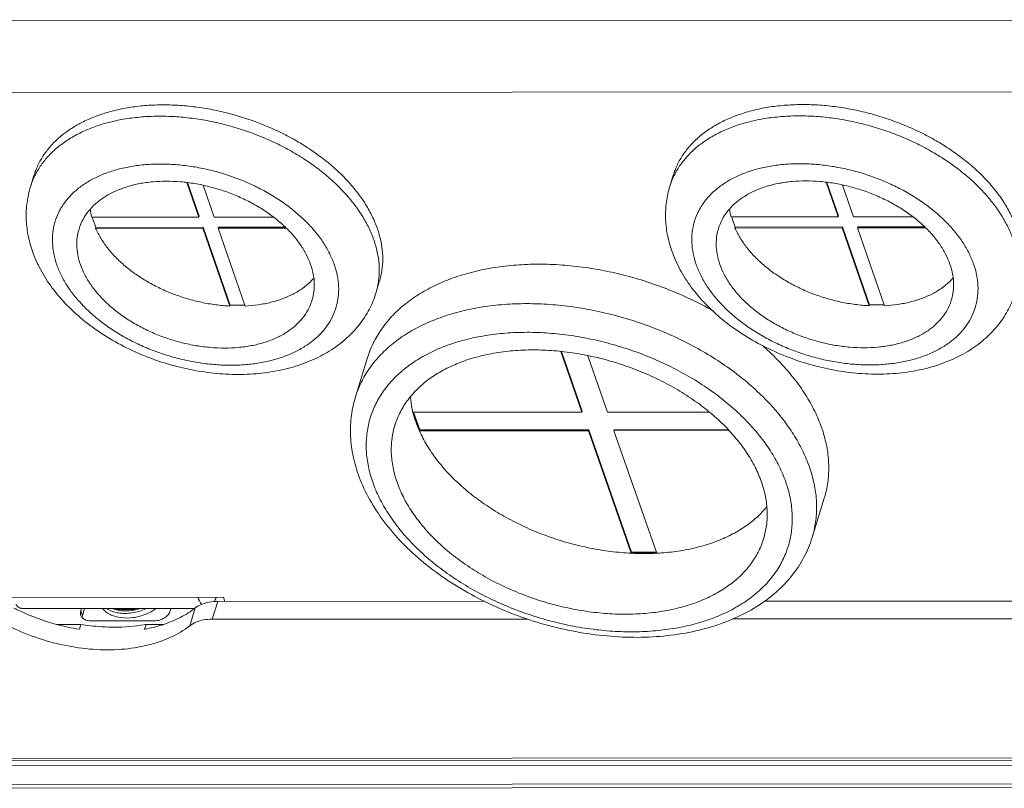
# Model space of a CAD drawing. Header units: millimetres. Extents: x -473 to 23648, y -382 to 1866.
# Tile 327 of 607: x 8212 to 8284, y 444 to 500. Entities that reach past the tile are written whole.
import ezdxf

# ---------------------------------------------------------------- set-up
doc = ezdxf.new("R2010")
doc.units = ezdxf.units.MM
doc.header["$LTSCALE"] = 80
doc.layers.get('0').update_dxf_attribs({"linetype": 'CONTINUOUS'})
for name, color, linetype in [('02___PRT_ALL_AXES', 7, 'CONTINUOUS'), ('09_ALL_ROUNDS', 7, 'CONTINUOUS'), ('20_ALL_FEATURES', 7, 'CONTINUOUS'), ('_BLACK_HOLE', 7, 'CONTINUOUS')]:
    doc.layers.add(name, color=color, linetype=linetype)

msp = doc.modelspace()

# ---------------------------------------------------------------- linework, layer by layer
at = {"color": 0, "linetype": 'Continuous', "lineweight": 0}
for p, q in [((8212.614, 488.888), (8212.356, 488.05)), ((8259.589, 488.074), (8259.847, 488.912)), ((8223.904, 488.361), (8224.797, 485.805)), ((8223.954, 488.355), (8224.819, 485.877)), ((8225.93, 485.805), (8225.108, 488.158)), ((8271.136, 488.385), (8272.029, 485.828)), ((8271.186, 488.379), (8272.051, 485.901)), ((8273.163, 485.829), (8272.341, 488.182)), ((8272.029, 485.828), (8272.051, 485.901)), ((8224.797, 485.805), (8216.88, 485.801)), ((8224.797, 485.805), (8224.819, 485.877)), ((8230.322, 485.807), (8225.93, 485.805)), ((8272.029, 485.828), (8264.113, 485.824)), ((8277.555, 485.831), (8273.163, 485.829)), ((8217.168, 484.978), (8217.19, 485.051)), ((8217.168, 484.978), (8225.084, 484.982)), ((8217.19, 485.051), (8225.106, 485.055)), ((8225.084, 484.982), (8225.106, 485.055)), ((8225.084, 484.982), (8227.089, 479.241)), ((8225.106, 485.055), (8227.111, 479.314)), ((8226.217, 484.983), (8226.24, 485.056)), ((8226.217, 484.983), (8231.257, 484.986)), ((8228.222, 479.241), (8226.217, 484.983)), ((8226.24, 485.056), (8231.186, 485.058)), ((8264.4, 485.002), (8264.422, 485.075)), ((8264.4, 485.002), (8272.316, 485.006)), ((8264.422, 485.075), (8272.339, 485.079)), ((8272.316, 485.006), (8272.339, 485.079)), ((8272.316, 485.006), (8274.321, 479.265)), ((8272.339, 485.079), (8274.344, 479.337)), ((8273.45, 485.007), (8273.472, 485.08)), ((8273.45, 485.007), (8278.489, 485.009)), ((8275.455, 479.265), (8273.45, 485.007)), ((8273.472, 485.08), (8278.419, 485.082)), ((8238.13, 481.025), (8237.872, 480.188)), ((8227.089, 479.241), (8227.111, 479.314)), ((8274.321, 479.265), (8274.344, 479.337)), ((8251.531, 475.874), (8253.095, 471.396)), ((8251.581, 475.868), (8253.118, 471.469)), ((8237.266, 475.436), (8236.368, 472.522)), ((8254.984, 471.397), (8253.529, 475.566)), ((8253.095, 471.396), (8240.612, 471.39)), ((8240.612, 471.39), (8241.09, 470.019)), ((8240.66, 471.39), (8241.113, 470.092)), ((8253.095, 471.396), (8253.118, 471.469)), ((8262.517, 471.401), (8254.984, 471.397)), ((8241.09, 470.019), (8241.113, 470.092)), ((8241.09, 470.019), (8253.574, 470.026)), ((8241.113, 470.092), (8253.596, 470.099)), ((8253.574, 470.026), (8253.596, 470.099)), ((8253.574, 470.026), (8256.736, 460.972)), ((8253.596, 470.099), (8256.758, 461.044)), ((8255.463, 470.027), (8255.485, 470.1)), ((8255.463, 470.027), (8263.955, 470.031)), ((8258.625, 460.973), (8255.463, 470.027)), ((8255.485, 470.1), (8263.888, 470.104)), ((8271, 465.04), (8270.103, 462.127)), ((8256.736, 460.972), (8256.758, 461.044)), ((8256.736, 460.972), (8258.625, 460.973)), ((8256.758, 461.044), (8258.6, 461.045)), ((8209.142, 457.709), (8226.618, 457.718)), ((8224.49, 456.902), (8211.706, 456.895)), ((8356.591, 443.97), (8167.661, 443.875)), ((8356.816, 443.699), (8167.886, 443.604))]:
    msp.add_line(p, q, dxfattribs=at)
for centre, radius, start, end in [((8217.726, 486.395), 5.619, 153.99585, 162.86899), ((8264.959, 486.419), 5.619, 153.99611, 162.86899), ((8221.363, 486.958), 4.63, 186.95688, 194.48224), ((8268.596, 486.982), 4.63, 186.95688, 194.48224), ((8232.499, 481.843), 5.622, 342.87964, 351.73988), ((8245.617, 467.601), 8.973, 129.58244, 130.254), ((8247.938, 473.239), 7.556, 191.67804, 194.16365), ((8248.415, 473.363), 8.049, 194.1938, 199.28861), ((8255.684, 461.425), 15.476, 34.95296, 40.25772), ((8249.132, 473.614), 8.808, 199.28844, 204.08593), ((8259.39, 463.176), 9.285, 16.26308, 19.26368), ((8257.671, 479.492), 18.544, 267.1089, 272.94878)]:
    msp.add_arc(centre, radius, start, end, dxfattribs=at)
for points, knots in [([(8212.614, 488.888), (8212.653, 489.014), (8212.79, 489.408), (8213.096, 490.048), (8213.586, 490.774), (8214.19, 491.442), (8214.902, 492.047), (8215.713, 492.582), (8216.617, 493.043), (8217.604, 493.426), (8218.665, 493.727), (8219.79, 493.944), (8220.968, 494.075), (8222.188, 494.118), (8223.439, 494.074), (8224.707, 493.942), (8225.983, 493.724), (8227.252, 493.423), (8228.503, 493.04), (8229.725, 492.58), (8230.904, 492.047), (8232.031, 491.445), (8233.094, 490.782), (8234.083, 490.063), (8234.989, 489.295), (8235.803, 488.484), (8236.517, 487.64), (8237.125, 486.769), (8237.62, 485.881), (8237.877, 485.269), (8237.983, 484.963)], [0, 0, 0, 0, 0.396708, 1.250063, 2.119538, 3.014809, 3.943803, 4.912401, 5.92437, 6.981455, 8.083557, 9.228963, 10.414568, 11.636104, 12.88834, 14.165281, 15.46035, 16.766554, 18.076657, 19.383336, 20.679345, 21.95767, 23.211703, 24.435403, 25.623487, 26.771616, 27.876603, 28.936637, 29.951509, 30.922836, 30.922836, 30.922836, 30.922836]), ([(8285.216, 484.987), (8285.109, 485.293), (8284.852, 485.905), (8284.357, 486.793), (8283.75, 487.664), (8283.035, 488.508), (8282.222, 489.318), (8281.316, 490.087), (8280.326, 490.806), (8279.263, 491.469), (8278.137, 492.07), (8276.957, 492.603), (8275.736, 493.064), (8274.484, 493.446), (8273.215, 493.748), (8271.94, 493.966), (8270.671, 494.098), (8269.421, 494.142), (8268.2, 494.098), (8267.022, 493.968), (8265.897, 493.751), (8264.836, 493.449), (8263.849, 493.066), (8262.946, 492.605), (8262.134, 492.07), (8261.423, 491.466), (8260.819, 490.798), (8260.328, 490.072), (8260.022, 489.432), (8259.886, 489.038), (8259.847, 488.912)], [0, 0, 0, 0, 0.971327, 1.986199, 3.046233, 4.15122, 5.299349, 6.487433, 7.711134, 8.965166, 10.243492, 11.5395, 12.84618, 14.156283, 15.462487, 16.757555, 18.034496, 19.286732, 20.508268, 21.693874, 22.839279, 23.941382, 24.998466, 26.010435, 26.979034, 27.908027, 28.803298, 29.672774, 30.526129, 30.922836, 30.922836, 30.922836, 30.922836]), ([(8212.676, 488.859), (8212.731, 488.973), (8212.926, 489.342), (8213.328, 489.936), (8213.932, 490.605), (8214.644, 491.209), (8215.455, 491.744), (8216.359, 492.205), (8217.346, 492.588), (8218.407, 492.889), (8219.532, 493.106), (8220.71, 493.237), (8221.93, 493.28), (8223.18, 493.236), (8224.449, 493.104), (8225.724, 492.887), (8226.994, 492.585), (8228.245, 492.202), (8229.466, 491.742), (8230.646, 491.209), (8231.773, 490.608), (8232.836, 489.944), (8233.825, 489.225), (8234.731, 488.457), (8235.545, 487.647), (8236.259, 486.802), (8236.867, 485.932), (8237.361, 485.043), (8237.618, 484.431), (8237.725, 484.125)], [0, 0, 0, 0, 0.380635, 1.250111, 2.145382, 3.074375, 4.042974, 5.054943, 6.112027, 7.21413, 8.359535, 9.545141, 10.766677, 12.018913, 13.295854, 14.590922, 15.897126, 17.207229, 18.513909, 19.809917, 21.088243, 22.342276, 23.565976, 24.75406, 25.902189, 27.007176, 28.06721, 29.082082, 30.053409, 30.053409, 30.053409, 30.053409]), ([(8284.958, 484.149), (8284.851, 484.455), (8284.594, 485.067), (8284.099, 485.956), (8283.491, 486.826), (8282.777, 487.671), (8281.963, 488.481), (8281.058, 489.249), (8280.068, 489.968), (8279.005, 490.631), (8277.879, 491.233), (8276.699, 491.766), (8275.478, 492.226), (8274.226, 492.609), (8272.957, 492.91), (8271.682, 493.128), (8270.413, 493.26), (8269.162, 493.304), (8267.942, 493.261), (8266.764, 493.13), (8265.639, 492.913), (8264.578, 492.612), (8263.591, 492.229), (8262.688, 491.768), (8261.876, 491.233), (8261.165, 490.628), (8260.561, 489.96), (8260.159, 489.365), (8259.964, 488.997), (8259.908, 488.883)], [0, 0, 0, 0, 0.971327, 1.986199, 3.046233, 4.15122, 5.299349, 6.487433, 7.711134, 8.965166, 10.243492, 11.5395, 12.84618, 14.156283, 15.462487, 16.757555, 18.034496, 19.286732, 20.508268, 21.693874, 22.839279, 23.941382, 24.998466, 26.010435, 26.979034, 27.908027, 28.803298, 29.672774, 30.053435, 30.053435, 30.053435, 30.053435]), ([(8214.677, 486.573), (8214.724, 486.647), (8214.918, 486.942), (8215.319, 487.428), (8215.937, 487.984), (8216.655, 488.471), (8217.465, 488.885), (8218.357, 489.222), (8219.32, 489.478), (8220.344, 489.65), (8221.416, 489.736), (8222.525, 489.735), (8223.657, 489.648), (8224.8, 489.475), (8225.94, 489.219), (8227.064, 488.882), (8228.158, 488.468), (8229.21, 487.982), (8230.209, 487.431), (8231.141, 486.819), (8231.997, 486.155), (8232.766, 485.445), (8233.44, 484.698), (8234.011, 483.923), (8234.471, 483.128), (8234.707, 482.578), (8234.802, 482.303)], [0, 0, 0, 0, 0.263599, 1.057972, 1.883726, 2.747796, 3.654572, 4.605999, 5.601812, 6.639838, 7.716295, 8.826083, 9.963052, 11.120252, 12.290166, 13.464934, 14.636565, 15.797151, 16.939083, 18.05527, 19.13937, 20.186035, 21.191176, 22.152247, 23.068547, 23.941523, 23.941523, 23.941523, 23.941523]), ([(8282.035, 482.327), (8281.939, 482.602), (8281.704, 483.152), (8281.243, 483.947), (8280.673, 484.722), (8279.999, 485.469), (8279.229, 486.178), (8278.374, 486.843), (8277.441, 487.454), (8276.443, 488.006), (8275.39, 488.492), (8274.296, 488.905), (8273.172, 489.242), (8272.033, 489.499), (8270.89, 489.672), (8269.758, 489.759), (8268.649, 489.76), (8267.576, 489.674), (8266.552, 489.502), (8265.589, 489.246), (8264.697, 488.909), (8263.888, 488.495), (8263.17, 488.007), (8262.552, 487.452), (8262.15, 486.966), (8261.956, 486.671), (8261.91, 486.596)], [0, 0, 0, 0, 0.872976, 1.789276, 2.750347, 3.755487, 4.802153, 5.886253, 7.00244, 8.144372, 9.304958, 10.476588, 11.651356, 12.821271, 13.978471, 15.11544, 16.225227, 17.301684, 18.339711, 19.335524, 20.286951, 21.193727, 22.057797, 22.883551, 23.677924, 23.941523, 23.941523, 23.941523, 23.941523]), ([(8215.952, 484.949), (8215.974, 485.02), (8216.074, 485.314), (8216.317, 485.814), (8216.752, 486.405), (8217.3, 486.934), (8217.954, 487.394), (8218.702, 487.779), (8219.534, 488.083), (8220.438, 488.303), (8221.402, 488.435), (8222.41, 488.479), (8223.449, 488.434), (8224.504, 488.299), (8225.56, 488.078), (8226.601, 487.774), (8227.612, 487.39), (8228.579, 486.932), (8229.489, 486.408), (8230.326, 485.824), (8231.081, 485.188), (8231.741, 484.511), (8232.298, 483.801), (8232.743, 483.068), (8232.966, 482.557), (8233.055, 482.302)], [0, 0, 0, 0, 0.223294, 0.931555, 1.657864, 2.413813, 3.208098, 4.046168, 4.930315, 5.860018, 6.832362, 7.842468, 8.883903, 9.949046, 11.029437, 12.116096, 13.199836, 14.271565, 15.322596, 16.344964, 17.33176, 18.277493, 19.17848, 20.033275, 20.843097, 20.843097, 20.843097, 20.843097]), ([(8259.737, 483.313), (8259.596, 483.717), (8259.377, 484.527), (8259.244, 485.752), (8259.307, 486.941), (8259.475, 487.706), (8259.589, 488.074)], [0, 0, 0, 0, 1.283014, 2.50433, 3.682914, 4.840098, 4.840098, 4.840098, 4.840098]), ([(8280.287, 482.326), (8280.198, 482.581), (8279.975, 483.091), (8279.531, 483.824), (8278.974, 484.535), (8278.313, 485.212), (8277.559, 485.848), (8276.721, 486.432), (8275.812, 486.956), (8274.845, 487.414), (8273.833, 487.798), (8272.792, 488.102), (8271.737, 488.323), (8270.682, 488.458), (8269.642, 488.503), (8268.634, 488.459), (8267.671, 488.326), (8266.767, 488.107), (8265.935, 487.802), (8265.186, 487.418), (8264.533, 486.958), (8263.984, 486.429), (8263.55, 485.838), (8263.307, 485.338), (8263.207, 485.043), (8263.185, 484.972)], [0, 0, 0, 0, 0.809822, 1.664617, 2.565604, 3.511337, 4.498133, 5.520501, 6.571532, 7.643261, 8.727001, 9.81366, 10.894051, 11.959194, 13.000629, 14.010735, 14.983079, 15.912782, 16.796929, 17.634998, 18.429284, 19.185233, 19.911541, 20.619803, 20.843097, 20.843097, 20.843097, 20.843097]), ([(8212.356, 488.05), (8212.243, 487.683), (8212.075, 486.919), (8212.012, 485.73), (8212.144, 484.504), (8212.363, 483.694), (8212.505, 483.29)], [0, 0, 0, 0, 1.154801, 2.333187, 3.555963, 4.840098, 4.840098, 4.840098, 4.840098]), ([(8214.304, 482.293), (8214.212, 482.555), (8214.066, 483.082), (8213.965, 483.882), (8213.989, 484.665), (8214.14, 485.42), (8214.383, 486.057), (8214.588, 486.428), (8214.677, 486.573)], [0, 0, 0, 0, 0.8335, 1.633916, 2.410085, 3.172866, 3.934321, 4.443603, 4.443603, 4.443603, 4.443603]), ([(8261.91, 486.596), (8261.82, 486.452), (8261.616, 486.08), (8261.372, 485.444), (8261.222, 484.689), (8261.197, 483.906), (8261.298, 483.106), (8261.444, 482.579), (8261.536, 482.317)], [0, 0, 0, 0, 0.509282, 1.270737, 2.033518, 2.809688, 3.610103, 4.443603, 4.443603, 4.443603, 4.443603]), ([(8216.922, 485.8), (8216.941, 485.733), (8216.988, 485.573), (8217.076, 485.323), (8217.15, 485.142), (8217.19, 485.051)], [0, 0, 0, 0, 0.2093553, 0.4998393, 0.7959968, 0.7959968, 0.7959968, 0.7959968]), ([(8264.155, 485.824), (8264.173, 485.757), (8264.221, 485.597), (8264.308, 485.346), (8264.383, 485.165), (8264.422, 485.075)], [0, 0, 0, 0, 0.2093553, 0.4998393, 0.7959968, 0.7959968, 0.7959968, 0.7959968]), ([(8216.051, 482.294), (8215.967, 482.536), (8215.835, 483.022), (8215.761, 483.762), (8215.812, 484.407), (8215.905, 484.795), (8215.952, 484.949)], [0, 0, 0, 0, 0.769117, 1.505049, 2.218409, 2.69955, 2.69955, 2.69955, 2.69955]), ([(8217.168, 484.978), (8217.279, 484.726), (8217.545, 484.224), (8218.046, 483.509), (8218.653, 482.821), (8219.358, 482.169), (8220.15, 481.565), (8221.018, 481.014), (8221.949, 480.526), (8222.931, 480.107), (8223.95, 479.764), (8224.99, 479.5), (8226.039, 479.32), (8226.741, 479.257), (8227.089, 479.241)], [0, 0, 0, 0, 0.826257, 1.698373, 2.61543, 3.574812, 4.57196, 5.600771, 6.653951, 7.723352, 8.800278, 9.875789, 10.940991, 11.987328, 11.987328, 11.987328, 11.987328]), ([(8238.13, 481.025), (8238.175, 481.169), (8238.286, 481.591), (8238.389, 482.312), (8238.384, 483.189), (8238.253, 484.082), (8238.086, 484.67), (8237.983, 484.963)], [0, 0, 0, 0, 0.451987, 1.30607, 2.176946, 3.07419, 4.005603, 4.005603, 4.005603, 4.005603]), ([(8263.185, 484.972), (8263.137, 484.819), (8263.044, 484.431), (8262.994, 483.785), (8263.068, 483.046), (8263.199, 482.56), (8263.284, 482.318)], [0, 0, 0, 0, 0.481141, 1.194501, 1.930433, 2.69955, 2.69955, 2.69955, 2.69955]), ([(8274.321, 479.265), (8273.973, 479.281), (8273.271, 479.344), (8272.223, 479.524), (8271.182, 479.788), (8270.164, 480.131), (8269.182, 480.55), (8268.25, 481.038), (8267.382, 481.588), (8266.59, 482.193), (8265.886, 482.844), (8265.278, 483.533), (8264.777, 484.248), (8264.511, 484.75), (8264.4, 485.002)], [0, 0, 0, 0, 1.046338, 2.111539, 3.187051, 4.263976, 5.333377, 6.386557, 7.415368, 8.412517, 9.371898, 10.288955, 11.161071, 11.987328, 11.987328, 11.987328, 11.987328]), ([(8238.063, 481.035), (8238.084, 481.179), (8238.13, 481.613), (8238.126, 482.351), (8237.995, 483.244), (8237.828, 483.832), (8237.725, 484.125)], [0, 0, 0, 0, 0.437462, 1.308338, 2.205582, 3.136996, 3.136996, 3.136996, 3.136996]), ([(8212.505, 483.29), (8212.67, 482.815), (8213.094, 481.868), (8213.963, 480.52), (8215.065, 479.244), (8216.373, 478.067), (8217.847, 477.022), (8219.452, 476.123), (8221.155, 475.382), (8222.927, 474.808), (8224.739, 474.409), (8226.558, 474.193), (8228.356, 474.165), (8230.094, 474.332), (8231.741, 474.692), (8233.25, 475.239), (8234.593, 475.96), (8235.744, 476.836), (8236.688, 477.847), (8237.412, 478.967), (8237.746, 479.777), (8237.872, 480.188)], [0, 0, 0, 0, 1.507579, 3.097847, 4.794275, 6.551715, 8.363904, 10.201318, 12.061808, 13.927338, 15.782524, 17.619444, 19.413529, 21.166903, 22.845266, 24.457179, 25.965962, 27.402451, 28.775499, 30.09502, 31.384586, 31.384586, 31.384586, 31.384586]), ([(8285.105, 480.211), (8284.978, 479.801), (8284.643, 478.987), (8283.911, 477.856), (8282.946, 476.829), (8281.762, 475.941), (8280.378, 475.215), (8278.827, 474.673), (8277.143, 474.327), (8275.378, 474.182), (8273.564, 474.233), (8271.74, 474.473), (8269.935, 474.894), (8268.179, 475.486), (8266.502, 476.239), (8264.932, 477.142), (8263.499, 478.179), (8262.231, 479.337), (8261.164, 480.589), (8260.317, 481.912), (8259.901, 482.844), (8259.737, 483.313)], [0, 0, 0, 0, 1.288644, 2.622676, 4.022407, 5.492774, 7.042412, 8.692096, 10.406057, 12.183749, 13.99569, 15.839541, 17.693216, 19.548034, 21.388555, 23.199405, 24.973247, 26.686174, 28.33708, 29.893454, 31.3845, 31.3845, 31.3845, 31.3845]), ([(8214.304, 482.293), (8214.4, 482.018), (8214.635, 481.468), (8215.095, 480.673), (8215.666, 479.898), (8216.34, 479.151), (8217.109, 478.441), (8217.965, 477.777), (8218.897, 477.165), (8219.896, 476.614), (8220.948, 476.128), (8222.042, 475.714), (8223.166, 475.377), (8224.306, 475.121), (8225.449, 474.948), (8226.581, 474.861), (8227.69, 474.86), (8228.762, 474.946), (8229.786, 475.118), (8230.749, 475.374), (8231.641, 475.711), (8232.451, 476.125), (8233.169, 476.613), (8233.787, 477.168), (8234.296, 477.785), (8234.691, 478.457), (8234.966, 479.176), (8235.117, 479.931), (8235.141, 480.714), (8235.04, 481.514), (8234.894, 482.041), (8234.802, 482.303)], [0, 0, 0, 0, 0.872976, 1.789276, 2.750347, 3.755487, 4.802153, 5.886253, 7.00244, 8.144372, 9.304958, 10.476588, 11.651356, 12.821271, 13.978471, 15.11544, 16.225227, 17.301684, 18.339711, 19.335524, 20.286951, 21.193727, 22.057797, 22.883551, 23.677924, 24.450239, 25.211694, 25.974475, 26.750645, 27.55106, 28.38456, 28.38456, 28.38456, 28.38456]), ([(8216.051, 482.294), (8216.14, 482.039), (8216.363, 481.528), (8216.808, 480.796), (8217.365, 480.085), (8218.025, 479.408), (8218.78, 478.772), (8219.618, 478.188), (8220.527, 477.664), (8221.494, 477.206), (8222.505, 476.822), (8223.546, 476.518), (8224.602, 476.297), (8225.657, 476.162), (8226.696, 476.117), (8227.704, 476.161), (8228.668, 476.293), (8229.572, 476.513), (8230.404, 476.817), (8231.152, 477.202), (8231.806, 477.662), (8232.354, 478.191), (8232.789, 478.782), (8233.032, 479.282), (8233.132, 479.576), (8233.154, 479.648)], [0, 0, 0, 0, 0.809822, 1.664617, 2.565604, 3.511337, 4.498133, 5.520501, 6.571532, 7.643261, 8.727001, 9.81366, 10.894051, 11.959194, 13.000629, 14.010735, 14.983079, 15.912782, 16.796929, 17.634998, 18.429284, 19.185233, 19.911541, 20.619803, 20.843097, 20.843097, 20.843097, 20.843097]), ([(8233.154, 479.648), (8233.201, 479.801), (8233.294, 480.189), (8233.345, 480.834), (8233.271, 481.574), (8233.139, 482.06), (8233.055, 482.302)], [0, 0, 0, 0, 0.481141, 1.194501, 1.930433, 2.69955, 2.69955, 2.69955, 2.69955]), ([(8237.266, 475.435), (8237.335, 475.66), (8237.547, 476.249), (8238.015, 477.162), (8238.717, 478.137), (8239.578, 479.029), (8240.588, 479.829), (8241.736, 480.528), (8243.009, 481.122), (8244.396, 481.603), (8245.88, 481.968), (8247.449, 482.214), (8249.086, 482.336), (8250.773, 482.336), (8252.495, 482.211), (8254.234, 481.965), (8255.971, 481.599), (8257.69, 481.117), (8259.372, 480.525), (8261.001, 479.827), (8262.133, 479.249), (8262.724, 478.916), (8262.806, 478.87)], [0, 0, 0, 0, 0.705745, 1.873183, 3.066123, 4.298151, 5.580101, 6.919681, 8.321445, 9.786989, 11.315263, 12.902921, 14.544676, 16.23363, 17.961588, 19.719352, 21.496988, 23.284089, 25.070027, 26.844202, 28.596287, 28.879667, 28.879667, 28.879667, 28.879667]), ([(8282.035, 482.327), (8282.127, 482.065), (8282.273, 481.538), (8282.374, 480.738), (8282.349, 479.955), (8282.198, 479.2), (8281.924, 478.481), (8281.529, 477.809), (8281.019, 477.192), (8280.401, 476.636), (8279.683, 476.149), (8278.874, 475.734), (8277.982, 475.398), (8277.019, 475.142), (8275.995, 474.97), (8274.922, 474.884), (8273.813, 474.885), (8272.681, 474.972), (8271.538, 475.145), (8270.399, 475.401), (8269.275, 475.738), (8268.181, 476.152), (8267.128, 476.637), (8266.13, 477.189), (8265.197, 477.801), (8264.341, 478.465), (8263.572, 479.175), (8262.898, 479.922), (8262.328, 480.697), (8261.867, 481.492), (8261.632, 482.042), (8261.536, 482.317)], [0, 0, 0, 0, 0.8335, 1.633916, 2.410085, 3.172866, 3.934321, 4.706637, 5.50101, 6.326763, 7.190833, 8.09761, 9.049036, 10.04485, 11.082876, 12.159333, 13.269121, 14.406089, 15.563289, 16.733204, 17.907972, 19.079603, 20.240188, 21.382121, 22.498308, 23.582408, 24.629073, 25.634214, 26.595284, 27.511585, 28.38456, 28.38456, 28.38456, 28.38456]), ([(8280.386, 479.671), (8280.364, 479.6), (8280.264, 479.306), (8280.021, 478.806), (8279.587, 478.215), (8279.038, 477.685), (8278.385, 477.226), (8277.636, 476.841), (8276.804, 476.537), (8275.9, 476.317), (8274.937, 476.184), (8273.929, 476.141), (8272.889, 476.186), (8271.834, 476.32), (8270.779, 476.541), (8269.738, 476.846), (8268.726, 477.23), (8267.759, 477.687), (8266.85, 478.212), (8266.012, 478.796), (8265.258, 479.431), (8264.597, 480.109), (8264.04, 480.819), (8263.596, 481.552), (8263.373, 482.063), (8263.284, 482.318)], [0, 0, 0, 0, 0.223294, 0.931555, 1.657864, 2.413813, 3.208098, 4.046168, 4.930315, 5.860018, 6.832362, 7.842468, 8.883903, 9.949046, 11.029437, 12.116096, 13.199836, 14.271565, 15.322596, 16.344964, 17.33176, 18.277493, 19.17848, 20.033275, 20.843097, 20.843097, 20.843097, 20.843097]), ([(8280.287, 482.326), (8280.372, 482.084), (8280.503, 481.597), (8280.577, 480.858), (8280.527, 480.213), (8280.434, 479.825), (8280.386, 479.671)], [0, 0, 0, 0, 0.769117, 1.505049, 2.218409, 2.69955, 2.69955, 2.69955, 2.69955]), ([(8228.222, 479.241), (8228.549, 479.258), (8229.189, 479.318), (8230.114, 479.496), (8230.974, 479.759), (8231.756, 480.103), (8232.451, 480.523), (8232.951, 480.935), (8233.21, 481.206), (8233.288, 481.296)], [0, 0, 0, 0, 0.981597, 1.923258, 2.821209, 3.673794, 4.481887, 5.24927, 5.607206, 5.607206, 5.607206, 5.607206]), ([(8280.521, 481.32), (8280.442, 481.23), (8280.183, 480.958), (8279.684, 480.547), (8278.989, 480.127), (8278.206, 479.783), (8277.346, 479.52), (8276.421, 479.342), (8275.782, 479.281), (8275.455, 479.265)], [0, 0, 0, 0, 0.357936, 1.125319, 1.933412, 2.785997, 3.683948, 4.625609, 5.607206, 5.607206, 5.607206, 5.607206]), ([(8236.368, 472.522), (8236.437, 472.747), (8236.65, 473.335), (8237.117, 474.249), (8237.82, 475.224), (8238.681, 476.115), (8239.69, 476.915), (8240.838, 477.615), (8242.111, 478.208), (8243.498, 478.69), (8244.983, 479.055), (8246.551, 479.3), (8248.188, 479.423), (8249.876, 479.422), (8251.597, 479.298), (8253.336, 479.051), (8255.073, 478.686), (8256.792, 478.204), (8258.474, 477.611), (8260.103, 476.913), (8261.662, 476.118), (8263.135, 475.232), (8264.507, 474.266), (8265.764, 473.229), (8266.748, 472.273), (8267.3, 471.656), (8267.494, 471.426)], [0, 0, 0, 0, 0.705642, 1.87308, 3.06602, 4.298048, 5.579998, 6.919578, 8.321342, 9.786886, 11.31516, 12.902819, 14.544573, 16.233527, 17.961485, 19.719249, 21.496885, 23.283986, 25.069924, 26.844099, 28.596184, 30.316384, 31.995696, 33.626182, 35.20127, 36.106186, 36.106186, 36.106186, 36.106186]), ([(8227.111, 479.314), (8227.239, 479.308), (8227.492, 479.3), (8227.854, 479.3), (8228.089, 479.307), (8228.198, 479.312)], [0, 0, 0, 0, 0.382182, 0.760291, 1.08662, 1.08662, 1.08662, 1.08662]), ([(8274.344, 479.337), (8274.471, 479.331), (8274.724, 479.323), (8275.087, 479.324), (8275.321, 479.331), (8275.43, 479.336)], [0, 0, 0, 0, 0.382182, 0.760291, 1.08662, 1.08662, 1.08662, 1.08662]), ([(8239.899, 474.517), (8240.187, 474.755), (8240.838, 475.228), (8241.932, 475.842), (8243.175, 476.366), (8244.523, 476.78), (8245.962, 477.078), (8247.476, 477.257), (8249.048, 477.317), (8250.663, 477.256), (8252.301, 477.075), (8253.946, 476.775), (8255.58, 476.361), (8257.184, 475.837), (8258.742, 475.208), (8260.236, 474.482), (8261.65, 473.665), (8262.969, 472.767), (8264.179, 471.799), (8265.266, 470.769), (8266.219, 469.689), (8267.027, 468.57), (8267.681, 467.425), (8268.017, 466.634), (8268.155, 466.239)], [0, 0, 0, 0, 1.12193, 2.406776, 3.753195, 5.161827, 6.630682, 8.155526, 9.73025, 11.347222, 12.99761, 14.671689, 16.359122, 18.049234, 19.731289, 21.394747, 23.029543, 24.626363, 26.176937, 27.674356, 29.113406, 30.49093, 31.80621, 33.061341, 33.061341, 33.061341, 33.061341]), ([(8239.281, 470.428), (8239.284, 470.439), (8239.39, 470.781), (8239.663, 471.44), (8240.232, 472.34), (8240.961, 473.162), (8241.839, 473.893), (8242.856, 474.527), (8243.997, 475.055), (8245.248, 475.473), (8246.594, 475.774), (8248.018, 475.955), (8249.503, 476.015), (8251.03, 475.953), (8252.58, 475.77), (8254.134, 475.467), (8255.673, 475.05), (8257.177, 474.522), (8258.627, 473.89), (8260.006, 473.163), (8261.297, 472.349), (8262.483, 471.459), (8263.549, 470.503), (8264.483, 469.493), (8265.272, 468.442), (8265.907, 467.361), (8266.229, 466.612), (8266.36, 466.238)], [0, 0, 0, 0, 0.035169, 1.072191, 2.127468, 3.216882, 4.353268, 5.545756, 6.799641, 8.116623, 9.495224, 10.931258, 12.418299, 13.948124, 15.511111, 17.096625, 18.693365, 20.289707, 21.87404, 23.435098, 24.9623, 26.446111, 27.878416, 29.252926, 30.565626, 31.815238, 33.003695, 33.003695, 33.003695, 33.003695]), ([(8266.399, 476.345), (8266.487, 476.269), (8266.969, 475.845), (8267.792, 475.045), (8268.783, 473.897), (8269.624, 472.712), (8270.307, 471.5), (8270.66, 470.664), (8270.806, 470.246)], [0, 0, 0, 0, 0.349866, 1.924954, 3.439749, 4.891377, 6.279335, 7.605842, 7.605842, 7.605842, 7.605842]), ([(8237.642, 466.224), (8237.511, 466.602), (8237.298, 467.36), (8237.144, 468.511), (8237.165, 469.64), (8237.36, 470.732), (8237.729, 471.774), (8238.265, 472.753), (8238.963, 473.659), (8239.519, 474.196), (8239.818, 474.45)], [0, 0, 0, 0, 1.200213, 2.354044, 3.473226, 4.572172, 5.666991, 6.77415, 7.909057, 9.084877, 9.084877, 9.084877, 9.084877]), ([(8236.368, 472.522), (8236.232, 472.081), (8236.032, 471.165), (8235.963, 469.74), (8236.13, 468.274), (8236.394, 467.305), (8236.563, 466.822)], [0, 0, 0, 0, 1.384209, 2.796489, 4.260988, 5.795587, 5.795587, 5.795587, 5.795587]), ([(8240.538, 471.709), (8240.488, 471.955), (8240.446, 472.224), (8240.421, 472.493), (8240.419, 472.512)], [0, 0, 0, 0, 0.7539872, 0.8117317, 0.8117317, 0.8117317, 0.8117317]), ([(8239.437, 466.225), (8239.313, 466.581), (8239.116, 467.298), (8238.987, 468.385), (8239.035, 469.436), (8239.182, 470.109), (8239.281, 470.428)], [0, 0, 0, 0, 1.132855, 2.219498, 3.273, 4.274368, 4.274368, 4.274368, 4.274368]), ([(8241.09, 470.019), (8241.253, 469.654), (8241.637, 468.925), (8242.351, 467.881), (8243.208, 466.872), (8244.198, 465.91), (8245.308, 465.005), (8246.526, 464.17), (8247.837, 463.413), (8249.226, 462.744), (8250.674, 462.171), (8252.167, 461.7), (8253.684, 461.337), (8255.209, 461.087), (8256.229, 460.997), (8256.736, 460.972)], [0, 0, 0, 0, 1.201361, 2.463718, 3.786377, 5.166585, 6.599306, 8.07763, 9.593162, 11.136372, 12.69693, 14.264019, 15.826644, 17.373933, 18.895439, 18.895439, 18.895439, 18.895439]), ([(8268.368, 470.291), (8268.488, 470.119), (8268.861, 469.559), (8269.41, 468.586), (8269.763, 467.75), (8269.908, 467.333)], [0, 0, 0, 0, 0.629641, 2.017599, 3.344106, 3.344106, 3.344106, 3.344106]), ([(8271, 465.04), (8271.045, 465.185), (8271.188, 465.704), (8271.336, 466.631), (8271.343, 467.826), (8271.172, 469.044), (8270.946, 469.847), (8270.806, 470.246)], [0, 0, 0, 0, 0.452583, 1.616474, 2.802606, 4.025076, 5.295363, 5.295363, 5.295363, 5.295363]), ([(8270.103, 462.127), (8270.147, 462.271), (8270.29, 462.791), (8270.439, 463.717), (8270.446, 464.912), (8270.274, 466.131), (8270.048, 466.933), (8269.908, 467.333)], [0, 0, 0, 0, 0.452686, 1.616577, 2.802709, 4.025179, 5.295466, 5.295466, 5.295466, 5.295466]), ([(8236.563, 466.822), (8236.765, 466.244), (8237.279, 465.089), (8238.323, 463.445), (8239.64, 461.872), (8241.203, 460.402), (8242.978, 459.062), (8244.928, 457.874), (8247.019, 456.856), (8249.215, 456.022), (8251.48, 455.386), (8253.774, 454.958), (8256.061, 454.746), (8258.302, 454.754), (8260.457, 454.986), (8262.49, 455.441), (8264.355, 456.11), (8266.021, 456.984), (8267.455, 458.044), (8268.633, 459.27), (8269.536, 460.635), (8269.948, 461.625), (8270.103, 462.127)], [0, 0, 0, 0, 1.836487, 3.774444, 5.826622, 7.973228, 10.19928, 12.485422, 14.813571, 17.166906, 19.522441, 21.859789, 24.160901, 26.400999, 28.573244, 30.651028, 32.633951, 34.502712, 36.272856, 37.959854, 39.578424, 41.154299, 41.154299, 41.154299, 41.154299]), ([(8237.642, 466.224), (8237.78, 465.829), (8238.116, 465.038), (8238.77, 463.893), (8239.578, 462.775), (8240.531, 461.695), (8241.618, 460.665), (8242.828, 459.696), (8244.147, 458.798), (8245.561, 457.982), (8247.056, 457.255), (8248.613, 456.626), (8250.218, 456.102), (8251.851, 455.688), (8253.496, 455.389), (8255.135, 455.208), (8256.749, 455.146), (8258.322, 455.206), (8259.835, 455.386), (8261.274, 455.684), (8262.623, 456.097), (8263.866, 456.622), (8264.99, 457.252), (8265.983, 457.982), (8266.834, 458.804), (8267.532, 459.71), (8268.068, 460.69), (8268.437, 461.732), (8268.632, 462.824), (8268.653, 463.952), (8268.52, 464.943), (8268.37, 465.548), (8268.303, 465.776)], [0, 0, 0, 0, 1.255131, 2.570411, 3.947934, 5.386984, 6.884404, 8.434978, 10.031798, 11.666594, 13.330052, 15.012106, 16.702219, 18.389651, 20.06373, 21.714119, 23.331091, 24.905814, 26.430658, 27.899514, 29.308146, 30.654565, 31.93941, 33.166308, 34.342127, 35.477035, 36.584194, 37.679012, 38.777958, 39.89714, 41.050971, 41.765646, 41.765646, 41.765646, 41.765646]), ([(8239.437, 466.225), (8239.568, 465.851), (8239.89, 465.102), (8240.525, 464.022), (8241.315, 462.97), (8242.248, 461.96), (8243.315, 461.004), (8244.5, 460.114), (8245.791, 459.3), (8247.17, 458.573), (8248.621, 457.942), (8250.124, 457.414), (8251.663, 456.996), (8253.217, 456.693), (8254.767, 456.51), (8256.294, 456.448), (8257.779, 456.508), (8259.203, 456.69), (8260.549, 456.991), (8261.801, 457.408), (8262.941, 457.936), (8263.958, 458.57), (8264.836, 459.302), (8265.565, 460.123), (8266.134, 461.024), (8266.407, 461.683), (8266.513, 462.024), (8266.517, 462.035)], [0, 0, 0, 0, 1.188457, 2.438069, 3.750769, 5.125279, 6.557584, 8.041395, 9.568597, 11.129655, 12.713988, 14.31033, 15.90707, 17.492584, 19.055571, 20.585396, 22.072437, 23.508471, 24.887072, 26.204054, 27.457939, 28.650427, 29.786813, 30.876227, 31.931504, 32.968526, 33.003695, 33.003695, 33.003695, 33.003695]), ([(8266.517, 462.035), (8266.615, 462.354), (8266.762, 463.027), (8266.81, 464.078), (8266.682, 465.166), (8266.484, 465.882), (8266.36, 466.238)], [0, 0, 0, 0, 1.001368, 2.05487, 3.141513, 4.274368, 4.274368, 4.274368, 4.274368]), ([(8258.625, 460.973), (8259.1, 460.997), (8260.032, 461.084), (8261.385, 461.333), (8262.653, 461.695), (8263.822, 462.165), (8264.876, 462.74), (8265.804, 463.412), (8266.404, 463.992), (8266.697, 464.336), (8266.753, 464.404)], [0, 0, 0, 0, 1.428341, 2.80364, 4.121047, 5.378032, 6.57482, 7.714799, 8.804832, 9.06933, 9.06933, 9.06933, 9.06933]), ([(8211.706, 456.903), (8211.664, 456.902), (8211.487, 456.922), (8211.36, 457.073), (8211.286, 457.182)], [0, 0, 0, 0, 0.1249475, 0.5204677, 0.5204677, 0.5204677, 0.5204677])]:
    msp.add_open_spline(points, degree=3, knots=knots, dxfattribs=at)
for points in [[(8224.984, 457.189), (8224.874, 457.351), (8224.793, 457.532), (8224.729, 457.717)], [(8226.076, 457.714), (8226.037, 457.602), (8225.991, 457.491), (8225.937, 457.385)]]:
    msp.add_open_spline(points, degree=3, dxfattribs=at)
at = {"layer": '02___PRT_ALL_AXES', "color": 0, "linetype": 'Continuous', "lineweight": 0}
for p, q in [((8216.134, 456.897), (8216.076, 456.709)), ((8216.359, 456.898), (8216.196, 456.367)), ((8218.774, 456.812), (8218.744, 456.899)), ((8218.774, 456.812), (8220.086, 456.813)), ((8222.689, 456.712), (8222.747, 456.901)), ((8216.076, 456.709), (8216.196, 456.367)), ((8214.29, 455.716), (8216.08, 455.717)), ((8216.08, 455.717), (8215.968, 455.353)), ((8216.796, 455.981), (8221.519, 455.984)), ((8220.901, 455.719), (8220.789, 455.355)), ((8220.901, 455.719), (8222.212, 455.72))]:
    msp.add_line(p, q, dxfattribs=at)
for centre, radius, start, end in [((8219.25, 458.879), 2.153, 247.99479, 252.44473), ((8219.292, 459.013), 2.294, 252.44564, 256.76645), ((8219.316, 460.358), 3.654, 286.24741, 288.15634), ((8219.261, 460.514), 3.995, 286.23428, 294.07185), ((8219.2, 458.319), 2.102, 242.70324, 247.98543), ((8218.679, 471.685), 16.179, 260.75612, 263.2043), ((8218.783, 467.193), 11.668, 279.75437, 280.4585)]:
    msp.add_arc(centre, radius, start, end, dxfattribs=at)
for points in [[(8217.681, 456.898), (8217.827, 456.711), (8218.025, 456.56), (8218.236, 456.451)], [(8218.386, 456.677), (8218.252, 456.725), (8218.121, 456.784), (8218, 456.858)], [(8219.392, 456.711), (8219.711, 456.711), (8220.032, 456.761), (8220.338, 456.85)], [(8220.838, 456.452), (8221.131, 456.567), (8221.413, 456.717), (8221.669, 456.9)], [(8216.196, 456.367), (8216.178, 456.311), (8216.17, 456.251), (8216.171, 456.192)], [(8218.767, 456.78), (8218.971, 456.732), (8219.182, 456.711), (8219.392, 456.711)], [(8216.452, 456.037), (8216.561, 455.998), (8216.68, 455.981), (8216.796, 455.981)]]:
    msp.add_open_spline(points, degree=3, dxfattribs=at)
for points, knots in [([(8216.076, 456.709), (8216.049, 456.62), (8216.04, 456.503), (8216.071, 456.397), (8216.077, 456.381)], [0, 0, 0, 0, 0.2790623, 0.3309619, 0.3309619, 0.3309619, 0.3309619]), ([(8216.077, 456.381), (8216.101, 456.311), (8216.198, 456.159), (8216.357, 456.07), (8216.452, 456.037)], [0, 0, 0, 0, 0.2202752, 0.5225152, 0.5225152, 0.5225152, 0.5225152]), ([(8220.377, 456.678), (8220.04, 456.58), (8219.368, 456.475), (8218.688, 456.57), (8218.386, 456.677)], [0, 0, 0, 0, 1.054208, 2.015211, 2.015211, 2.015211, 2.015211]), ([(8218.412, 456.37), (8218.603, 456.292), (8219.102, 456.168), (8219.937, 456.178), (8220.542, 456.336), (8220.838, 456.452)], [0, 0, 0, 0, 0.620027, 1.523869, 2.477052, 2.477052, 2.477052, 2.477052]), ([(8221.519, 455.984), (8221.647, 455.984), (8221.905, 456.023), (8222.255, 456.178), (8222.535, 456.409), (8222.657, 456.61), (8222.689, 456.712)], [0, 0, 0, 0, 0.382653, 0.771359, 1.135981, 1.456329, 1.456329, 1.456329, 1.456329]), ([(8216.765, 455.62), (8217.361, 455.549), (8218.697, 455.466), (8220.036, 455.569), (8220.76, 455.694)], [0, 0, 0, 0, 1.800773, 4.005561, 4.005561, 4.005561, 4.005561])]:
    msp.add_open_spline(points, degree=3, knots=knots, dxfattribs=at)
at = {"layer": '09_ALL_ROUNDS', "color": 0, "linetype": 'Continuous', "lineweight": 0}
for p, q in [((8224.531, 456.928), (8224.127, 455.617)), ((8226.189, 457.413), (8225.785, 456.102)), ((8245.936, 457.423), (8226.189, 457.413)), ((8297.31, 457.449), (8266.551, 457.434)), ((8249.072, 456.114), (8225.785, 456.102)), ((8296.906, 456.138), (8264.249, 456.122)), ((8167.183, 445.246), (8356.113, 445.341)), ((8356.591, 443.97), (8167.661, 443.875)), ((8356.816, 443.699), (8167.886, 443.604))]:
    msp.add_line(p, q, dxfattribs=at)
for centre, radius, start, end in [((8218.428, 471.412), 16.226, 243.26388, 245.16524), ((8218.681, 471.98), 16.847, 245.19793, 254.8941), ((8218.657, 471.85), 16.715, 254.85664, 260.74373), ((8218.722, 466.55), 11.384, 280.45722, 281.45682)]:
    msp.add_arc(centre, radius, start, end, dxfattribs=at)
for points in [[(8223.46, 456.245), (8223.836, 456.441), (8224.197, 456.668), (8224.531, 456.928)], [(8222.212, 455.719), (8222.64, 455.862), (8223.06, 456.036), (8223.46, 456.245)], [(8220.984, 455.393), (8221.399, 455.477), (8221.811, 455.585), (8222.212, 455.719)]]:
    msp.add_open_spline(points, degree=3, dxfattribs=at)
for points, knots in [([(8224.531, 456.928), (8224.67, 457.037), (8224.999, 457.22), (8225.566, 457.38), (8225.976, 457.413), (8226.189, 457.413)], [0, 0, 0, 0, 0.529565, 1.116164, 1.755201, 1.755201, 1.755201, 1.755201]), ([(8225.785, 456.102), (8225.572, 456.102), (8225.162, 456.069), (8224.595, 455.909), (8224.266, 455.725), (8224.127, 455.617)], [0, 0, 0, 0, 0.639036, 1.225635, 1.755201, 1.755201, 1.755201, 1.755201]), ([(8210.725, 455.61), (8211.373, 455.284), (8212.722, 454.714), (8214.828, 454.13), (8216.962, 453.828), (8219.035, 453.821), (8220.971, 454.112), (8222.69, 454.689), (8223.693, 455.279), (8224.127, 455.617)], [0, 0, 0, 0, 2.177518, 4.377467, 6.541065, 8.621353, 10.577685, 12.385402, 14.03361, 14.03361, 14.03361, 14.03361])]:
    msp.add_open_spline(points, degree=3, knots=knots, dxfattribs=at)
at = {"layer": '20_ALL_FEATURES', "color": 0, "linetype": 'Continuous', "lineweight": 0}
for p, q in [((8318.271, 495.075), (8170.528, 495)), ((8226.724, 457.414), (8226.618, 457.718)), ((8173.604, 445.797), (8349.309, 445.885)), ((8173.908, 445.613), (8349.612, 445.702))]:
    msp.add_line(p, q, dxfattribs=at)
at = {"layer": '_BLACK_HOLE', "color": 0, "linetype": 'Continuous', "lineweight": 0}
msp.add_line((8346.151, 500.397), (8139.13, 500.293), dxfattribs=at)

doc.saveas('drawing.dxf')
